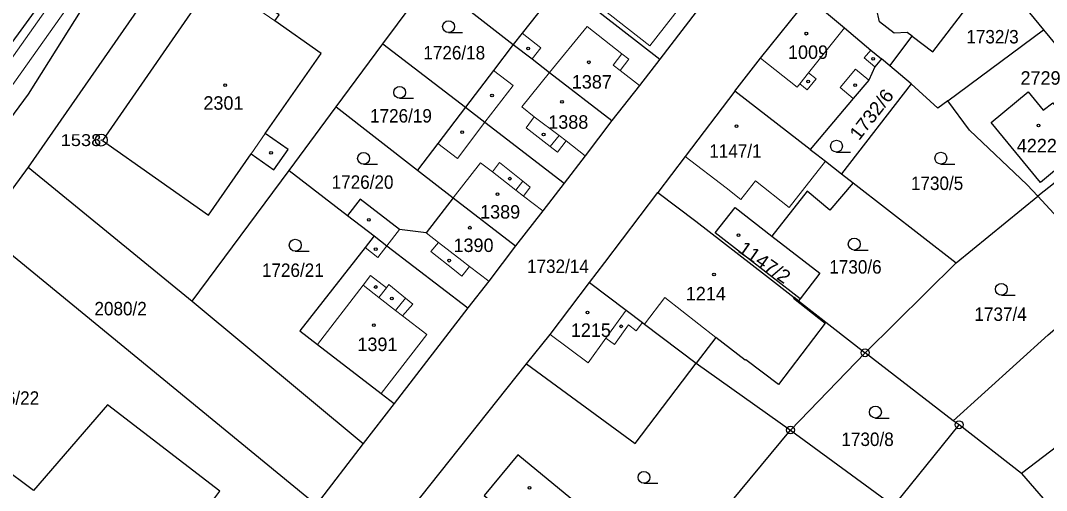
# Model space of a CAD drawing. Extents: x -679733 to -673243, y -1075091 to -1066557.
# Drawn here: x -676868.5 to -676738.9, y -1072047.5 to -1071988.2 of the extents above; entities that cross this region are included whole.
import ezdxf
from ezdxf.enums import TextEntityAlignment as Align

# ---------------------------------------------------------------- set-up
doc = ezdxf.new("R2010")
doc.units = 0
doc.header["$LTSCALE"] = 0.68
for name, color, linetype, lineweight in [('1', 7, 'Continuous', 25), ('13', 7, 'Continuous', 13), ('3', 7, 'Continuous', 25), ('4', 7, 'Continuous', 13), ('5', 7, 'Continuous', 25), ('8', 7, 'Continuous', 25)]:
    doc.layers.add(name, color=color, linetype=linetype, lineweight=lineweight)
doc.layers.add('2', color=7, linetype='Continuous')

msp = doc.modelspace()

# ---------------------------------------------------------------- linework, layer by layer
at = {"layer": '1'}
for p, q in [((-676781.44, -1071984.81), (-676787.79, -1071993.08)), ((-676751.4, -1071998.35), (-676739.31, -1071989.39)), ((-676822.76, -1071991.15), (-676812.34, -1071999.15)), ((-676758.72, -1071993.92), (-676755.92, -1071990.16)), ((-676758.72, -1071993.92), (-676759.77, -1071993.04)), ((-676756.04, -1071996.17), (-676758.72, -1071993.92)), ((-676768.79, -1072004.47), (-676778.32, -1071997.1)), ((-676828.66, -1071999.1), (-676818.39, -1072007.09)), ((-676867.57, -1072006.72), (-676873.46, -1072014.72)), ((-676834.61, -1072007.14), (-676827.22, -1072012.82)), ((-676770.27, -1072023.61), (-676770.8, -1072023.16)), ((-676846.84, -1072023.63), (-676825.25, -1072041.63)), ((-676780.7, -1072028.21), (-676783.18, -1072031.48)), ((-676788.19, -1072060.27), (-676771.27, -1072039.91)), ((-676742.1, -1072045.41), (-676749.98, -1072039.25)), ((-676825.25, -1072041.63), (-676831.2, -1072049.36))]:
    msp.add_line(p, q, dxfattribs=at)
for points in [[(-676877.7, -1072011.25), (-676867.53, -1071997.48), (-676846.24, -1071963.65), (-676832.86, -1071945.18), (-676835.58, -1071943.24)], [(-676755.08, -1071970.22), (-676739.31, -1071989.39), (-676729.1, -1072001.75)], [(-676799.59, -1071972.15), (-676794.43, -1071976.75), (-676792.16, -1071978.69), (-676797.19, -1071985), (-676797.54, -1071985.46), (-676787.79, -1071993.08)], [(-676810.85, -1071975.09), (-676816.75, -1071983.04), (-676806.29, -1071991.21)], [(-676755.92, -1071990.16), (-676756.52, -1071989.71), (-676758.19, -1071989.79), (-676760.03, -1071988.38), (-676760.4, -1071986.68), (-676763.15, -1071984.54), (-676759.03, -1071979.17), (-676758.17, -1071979.84), (-676755.38, -1071976.37)], [(-676755.92, -1071990.16), (-676753.28, -1071992.14), (-676749.11, -1071986.72), (-676750.24, -1071985.85), (-676748.39, -1071983.45), (-676749.65, -1071982.48), (-676748.9, -1071981.5), (-676755.38, -1071976.37)], [(-676861.04, -1071979.15), (-676874.99, -1071998.27), (-676877.55, -1071998.21), (-676898.24, -1071983.39)], [(-676800.14, -1071983.43), (-676805.18, -1071989.78), (-676806.29, -1071991.21)], [(-676778.32, -1071997.1), (-676775.07, -1071992.96), (-676768.97, -1071985.33)], [(-676768.97, -1071985.33), (-676764.44, -1071989.13), (-676761.11, -1071991.92), (-676759.77, -1071993.04)], [(-676806.29, -1071991.21), (-676808.8, -1071994.5), (-676812.34, -1071999.15)], [(-676806.29, -1071991.21), (-676803.92, -1071993.05), (-676801.71, -1071994.78), (-676793.86, -1072000.82)], [(-676787.79, -1071993.08), (-676790.34, -1071996.39), (-676793.86, -1072000.82)], [(-676759.77, -1071993.04), (-676760.61, -1071994.04), (-676761.39, -1071995.72), (-676763.36, -1071998.05), (-676768.79, -1072004.47)], [(-676751.4, -1071998.35), (-676752.65, -1071999.28), (-676756.04, -1071996.17), (-676764.83, -1072007.54)], [(-676778.32, -1071997.1), (-676784.6, -1072005.38), (-676788.04, -1072009.92)], [(-676740.04, -1072010.38), (-676741.36, -1072008.95), (-676748.65, -1072002.06), (-676751.4, -1071998.35)], [(-676812.34, -1071999.15), (-676815.82, -1072003.72), (-676818.39, -1072007.09), (-676813.89, -1072010.6), (-676806.03, -1072016.65)], [(-676812.34, -1071999.15), (-676809.88, -1072001.04), (-676799.86, -1072008.74)], [(-676793.86, -1072000.82), (-676797.19, -1072005.27), (-676799.86, -1072008.74)], [(-676729.1, -1072001.75), (-676740.04, -1072010.38), (-676730.44, -1072020.78)], [(-676768.79, -1072004.47), (-676767.93, -1072005.12), (-676766.84, -1072005.97), (-676764.83, -1072007.54)], [(-676764.83, -1072007.54), (-676763.36, -1072008.68), (-676750.34, -1072018.81), (-676740.04, -1072010.38)], [(-676799.86, -1072008.74), (-676802.55, -1072012.25), (-676806.03, -1072016.65)], [(-676763.36, -1072008.68), (-676766.3, -1072012.15), (-676769.17, -1072009.75), (-676773.62, -1072015.41)], [(-676813.89, -1072010.6), (-676817.31, -1072015.01), (-676820.66, -1072014.57), (-676825.63, -1072010.75), (-676827.22, -1072012.82), (-676823.88, -1072015.38)], [(-676796.65, -1072021.29), (-676794.71, -1072018.75), (-676788.04, -1072009.92)], [(-676788.04, -1072009.92), (-676783.22, -1072013.53), (-676774.45, -1072020.36), (-676770.8, -1072023.16)], [(-676770.06, -1072023.34), (-676780.79, -1072015.01), (-676778.26, -1072011.79), (-676773.62, -1072015.41)], [(-676831.2, -1072049.36), (-676873.46, -1072014.72), (-676900.33, -1072051.15), (-676884, -1072064.55)], [(-676823.88, -1072015.38), (-676825.01, -1072016.85), (-676833.24, -1072027.4), (-676831.02, -1072029.11), (-676822.97, -1072035.3), (-676821.34, -1072036.55)], [(-676823.88, -1072015.38), (-676822.25, -1072016.63), (-676812.03, -1072024.48)], [(-676773.62, -1072015.41), (-676767.56, -1072020.12), (-676770.06, -1072023.34), (-676770.27, -1072023.61), (-676761.85, -1072030.15), (-676750.34, -1072018.81)], [(-676806.03, -1072016.65), (-676809.38, -1072021.13), (-676812.03, -1072024.48), (-676821.34, -1072036.55), (-676825.25, -1072041.63)], [(-676804.61, -1072031.56), (-676801.63, -1072027.84), (-676796.65, -1072021.29)], [(-676796.65, -1072021.29), (-676792.05, -1072024.77), (-676789.98, -1072026.34), (-676789.71, -1072026.56), (-676783.18, -1072031.48)], [(-676770.8, -1072023.16), (-676770.89, -1072023.28), (-676766.91, -1072026.43), (-676772.81, -1072034.16), (-676776.93, -1072031.03), (-676777, -1072031.11), (-676780.7, -1072028.21)], [(-676750.71, -1072038.76), (-676738.73, -1072027.91), (-676732.59, -1072022.63)], [(-676783.18, -1072031.48), (-676771.27, -1072039.91), (-676758.23, -1072049.49), (-676749.98, -1072039.25), (-676750.71, -1072038.76), (-676761.85, -1072030.15)], [(-676723.01, -1072030.53), (-676725.67, -1072032.89), (-676742.1, -1072045.41), (-676735.26, -1072053.27)], [(-676821.06, -1072052.26), (-676817.98, -1072048.36), (-676804.61, -1072031.56)], [(-676804.61, -1072031.56), (-676790.88, -1072041.6), (-676783.18, -1072031.48)], [(-676868.02, -1072077.66), (-676867.08, -1072076.45), (-676872.09, -1072072.31), (-676868.03, -1072066.91), (-676866.12, -1072068.42), (-676863.83, -1072065.54), (-676867.87, -1072061.91), (-676862.44, -1072054.78), (-676858.43, -1072057.77), (-676851.76, -1072049.4), (-676847.29, -1072052.86), (-676843.34, -1072047.64), (-676857.56, -1072036.75), (-676866.88, -1072047.56), (-676883.62, -1072035.08), (-676891.33, -1072045.54), (-676877.52, -1072055.87), (-676884, -1072064.55)]]:
    msp.add_lwpolyline(points, dxfattribs=at)
for points in [[(-676817.34, -1071983.82), (-676840.48, -1071967.73), (-676867.57, -1072006.72), (-676846.84, -1072023.63), (-676834.61, -1072007.14), (-676828.66, -1071999.1), (-676822.76, -1071991.15)], [(-676858.18, -1072003.33), (-676844.79, -1072012.78), (-676839.41, -1072005.05), (-676836.53, -1072007.05), (-676834.73, -1072004.47), (-676837.61, -1072002.46), (-676830.57, -1071992.35), (-676836.42, -1071988.25), (-676835.88, -1071987.47), (-676840.11, -1071984.51), (-676840.65, -1071985.29), (-676844.06, -1071982.91)], [(-676741.24, -1071997.2), (-676739.34, -1071999.5), (-676738.15, -1071998.57), (-676733.88, -1072003.8), (-676739.69, -1072008.64), (-676745.91, -1072001.08)], [(-676809.96, -1072048.2), (-676802.55, -1072054.31), (-676798.29, -1072049.14), (-676805.7, -1072043.03)]]:
    msp.add_lwpolyline(points, close=True, dxfattribs=at)
at = {"layer": '13'}
for points in [[(-676830.25, -1071914.61), (-676823.2, -1071919.56), (-676820.15, -1071921.61), (-676819.21, -1071922.25), (-676825.98, -1071931.55), (-676826.54, -1071932.47), (-676827.6, -1071931.8), (-676828.81, -1071933.45), (-676827.78, -1071934.1), (-676830.52, -1071937.96), (-676830.69, -1071938.32), (-676834.69, -1071943.87), (-676836.62, -1071946.55), (-676846.7, -1071960.91), (-676847.82, -1071960.26), (-676848.79, -1071961.62), (-676849.01, -1071961.93), (-676847.91, -1071962.57), (-676852.45, -1071968.83), (-676853.39, -1071968.21), (-676854.56, -1071969.88), (-676853.75, -1071970.41), (-676871.5, -1071995.5)], [(-676869.8, -1071996.68), (-676852.11, -1071971.67), (-676851.41, -1071970.9), (-676846.71, -1071964.4), (-676846.24, -1071963.65), (-676841.87, -1071957.62), (-676834.94, -1071947.75), (-676833.01, -1071945.07), (-676829.5, -1071940.2), (-676824.4, -1071944.65), (-676819.97, -1071948.63), (-676817.06, -1071951.36), (-676816.06, -1071952.11), (-676816.17, -1071952.23), (-676814.64, -1071953.59)]]:
    msp.add_lwpolyline(points, dxfattribs=at)
at = {"layer": '3'}
for p, q in [((-676814.463, -1071989.72), (-676812.713, -1071989.72)), ((-676820.643, -1071998.02), (-676818.893, -1071998.02)), ((-676765.463, -1072004.81), (-676763.713, -1072004.81)), ((-676825.203, -1072006.35), (-676823.453, -1072006.35)), ((-676752.283, -1072006.33), (-676750.533, -1072006.33)), ((-676833.833, -1072017.32), (-676832.083, -1072017.32)), ((-676763.223, -1072017.18), (-676761.473, -1072017.18)), ((-676744.643, -1072022.89), (-676742.893, -1072022.89)), ((-676760.543, -1072038.4), (-676758.793, -1072038.4)), ((-676789.783, -1072046.64), (-676788.033, -1072046.64))]:
    msp.add_line(p, q, dxfattribs=at)
for centre in [(-676814.4629, -1071988.9698), (-676820.6429, -1071997.2698), (-676765.4629, -1072004.0598), (-676825.2029, -1072005.5998), (-676752.2829, -1072005.5798), (-676763.2229, -1072016.4298), (-676833.8329, -1072016.5698), (-676744.6429, -1072022.1398), (-676760.5429, -1072037.6498), (-676789.7829, -1072045.8898)]:
    msp.add_circle(centre, 0.75, dxfattribs=at)
at = {"layer": '4'}
for p, q in [((-676840.65, -1071985.29), (-676836.42, -1071988.25)), ((-676797.19, -1071985), (-676789.04, -1071991.38)), ((-676789.04, -1071991.38), (-676785.13, -1071986.37)), ((-676802.81, -1071991.63), (-676805.18, -1071989.78)), ((-676796.97, -1071988.94), (-676801.71, -1071994.78)), ((-676792.57, -1071992.41), (-676796.97, -1071988.94)), ((-676768.98, -1071994.8), (-676764.44, -1071989.13)), ((-676803.92, -1071993.05), (-676802.81, -1071991.63)), ((-676792.57, -1071992.41), (-676793.67, -1071993.84)), ((-676791.7, -1071993.09), (-676792.57, -1071992.41)), ((-676761.95, -1071992.91), (-676761.11, -1071991.92)), ((-676792.79, -1071994.51), (-676791.7, -1071993.09)), ((-676775.07, -1071992.96), (-676770.42, -1071996.6)), ((-676760.61, -1071994.04), (-676761.95, -1071992.91)), ((-676806.31, -1071996.39), (-676808.8, -1071994.5)), ((-676801.71, -1071994.78), (-676805.21, -1071999.09)), ((-676793.67, -1071993.84), (-676792.79, -1071994.51)), ((-676790.34, -1071996.39), (-676792.79, -1071994.51)), ((-676768.98, -1071994.8), (-676770.09, -1071996.19)), ((-676768.04, -1071995.55), (-676768.98, -1071994.8)), ((-676765.02, -1071996.65), (-676763.05, -1071994.32)), ((-676763.05, -1071994.32), (-676761.39, -1071995.72)), ((-676770.42, -1071996.6), (-676770.09, -1071996.19)), ((-676770.09, -1071996.19), (-676769.15, -1071996.94)), ((-676769.15, -1071996.94), (-676768.04, -1071995.55)), ((-676809.88, -1072001.04), (-676806.31, -1071996.39)), ((-676763.36, -1071998.05), (-676765.02, -1071996.65)), ((-676805.21, -1071999.09), (-676803.64, -1072000.36)), ((-676813.34, -1072005.62), (-676809.88, -1072001.04)), ((-676803.64, -1072000.36), (-676804.65, -1072001.76)), ((-676800.5, -1072002.72), (-676803.64, -1072000.36)), ((-676839.41, -1072005.05), (-676837.61, -1072002.46)), ((-676804.65, -1072001.76), (-676801.64, -1072004.11)), ((-676800.5, -1072002.72), (-676801.64, -1072004.11)), ((-676799.63, -1072003.4), (-676800.5, -1072002.72)), ((-676815.82, -1072003.72), (-676813.34, -1072005.62)), ((-676801.64, -1072004.11), (-676800.72, -1072004.82)), ((-676800.72, -1072004.82), (-676799.63, -1072003.4)), ((-676799.63, -1072003.4), (-676797.19, -1072005.27)), ((-676784.6, -1072005.38), (-676779.39, -1072009.32)), ((-676813.89, -1072010.6), (-676810.43, -1072006.15)), ((-676810.43, -1072006.15), (-676808.93, -1072007.32)), ((-676808.93, -1072007.32), (-676808.01, -1072006.13)), ((-676808.01, -1072006.13), (-676805.09, -1072008.49)), ((-676771.44, -1072011.82), (-676766.84, -1072005.97)), ((-676805.95, -1072009.64), (-676808.93, -1072007.32)), ((-676805.95, -1072009.64), (-676805.09, -1072008.49)), ((-676805.09, -1072008.49), (-676804.14, -1072009.26)), ((-676804.14, -1072009.26), (-676804.99, -1072010.37)), ((-676777.54, -1072010.78), (-676775.71, -1072008.46)), ((-676775.71, -1072008.46), (-676771.44, -1072011.82)), ((-676804.99, -1072010.37), (-676805.95, -1072009.64)), ((-676804.99, -1072010.37), (-676802.55, -1072012.25)), ((-676779.39, -1072009.32), (-676777.54, -1072010.78)), ((-676822.25, -1072016.63), (-676820.66, -1072014.57)), ((-676817.31, -1072015.01), (-676815.73, -1072016.23)), ((-676825.01, -1072016.85), (-676823.38, -1072018.11)), ((-676823.38, -1072018.11), (-676822.25, -1072016.63)), ((-676815.73, -1072016.23), (-676816.71, -1072017.36)), ((-676812.78, -1072018.52), (-676815.73, -1072016.23)), ((-676816.71, -1072017.36), (-676813.72, -1072019.74)), ((-676811.83, -1072019.26), (-676812.78, -1072018.52)), ((-676812.77, -1072020.49), (-676811.83, -1072019.26)), ((-676811.83, -1072019.26), (-676809.38, -1072021.13)), ((-676825.26, -1072021.62), (-676824.32, -1072020.4)), ((-676824.32, -1072020.4), (-676822.32, -1072021.94)), ((-676813.72, -1072019.74), (-676812.77, -1072020.49)), ((-676831.02, -1072029.11), (-676825.26, -1072021.62)), ((-676823.26, -1072023.16), (-676825.26, -1072021.62)), ((-676822.32, -1072021.94), (-676823.26, -1072023.16)), ((-676822.32, -1072021.94), (-676822.02, -1072021.55)), ((-676822.02, -1072021.55), (-676819.92, -1072023.25)), ((-676821.16, -1072024.83), (-676823.26, -1072023.16)), ((-676821.16, -1072024.83), (-676819.92, -1072023.25)), ((-676787.13, -1072023.17), (-676789.71, -1072026.56)), ((-676780.7, -1072028.21), (-676787.13, -1072023.17)), ((-676820.29, -1072025.5), (-676821.16, -1072024.83)), ((-676792.05, -1072024.77), (-676794.6, -1072028.33)), ((-676820.29, -1072025.5), (-676817.23, -1072027.85)), ((-676793.51, -1072029.11), (-676791.75, -1072026.62)), ((-676791.75, -1072026.62), (-676790.76, -1072027.37)), ((-676790.76, -1072027.37), (-676789.98, -1072026.34)), ((-676817.23, -1072027.85), (-676822.97, -1072035.3)), ((-676801.63, -1072027.84), (-676796.82, -1072031.42)), ((-676796.82, -1072031.42), (-676794.6, -1072028.33)), ((-676794.6, -1072028.33), (-676793.51, -1072029.11)), ((-676771.27, -1072039.91), (-676761.85, -1072030.15))]:
    msp.add_line(p, q, dxfattribs=at)
msp.add_lwpolyline([(-676819.92, -1072023.25), (-676818.99, -1072024.01), (-676820.29, -1072025.5)], dxfattribs=at)
at = {"layer": '5'}
for centre in [(-676769.2768, -1071989.8492), (-676804.4168, -1071991.7392), (-676796.7368, -1071993.4692), (-676760.8368, -1071993.0392), (-676842.6868, -1071996.3592), (-676769.0368, -1071995.8892), (-676763.1168, -1071996.3492), (-676808.9768, -1071997.6692), (-676800.1368, -1071998.4692), (-676778.1068, -1072001.5392), (-676739.9468, -1072001.4492), (-676812.7368, -1072002.2992), (-676802.4568, -1072002.5892), (-676836.8868, -1072004.8992), (-676806.7268, -1072008.1692), (-676808.2768, -1072010.1192), (-676824.5368, -1072013.3792), (-676811.7668, -1072014.3592), (-676777.8468, -1072015.3092), (-676823.6668, -1072017.0692), (-676814.3968, -1072018.5192), (-676780.9368, -1072020.2692), (-676823.6668, -1072021.8492), (-676821.6368, -1072023.2992), (-676796.9068, -1072025.0592), (-676823.9168, -1072026.6792), (-676792.6768, -1072026.8192), (-676804.2368, -1072047.2192)]:
    msp.add_circle(centre, 0.175, dxfattribs=at)
at = {"layer": '8'}
for centre, radius in [((-676858.33, -1072003.2998), 0.75), ((-676858.33, -1072003.2998), 0.03), ((-676761.85, -1072030.1499), 0.5), ((-676761.85, -1072030.1499), 0.0303), ((-676749.98, -1072039.2499), 0.5), ((-676771.27, -1072039.9099), 0.5), ((-676771.27, -1072039.9099), 0.0303), ((-676749.98, -1072039.2499), 0.0303)]:
    msp.add_circle(centre, radius, dxfattribs=at)

# ---------------------------------------------------------------- texts
at = {"layer": '2', "width": 0.95}
for s, p in [('1732/3', (-676749.06, -1071991.09)), ('1726/18', (-676817.65, -1071993.11)), ('1726/19', (-676824.38, -1072001.08)), ('1726/20', (-676829.23, -1072009.45)), ('1730/5', (-676756.06, -1072009.6)), ('1732/14', (-676804.55, -1072020.08)), ('1730/6', (-676766.37, -1072020.16)), ('1726/21', (-676838.04, -1072020.58)), ('2080/2', (-676859.19, -1072025.43)), ('1737/4', (-676748.04, -1072026.13)), ('1726/22', (-676873.98, -1072036.72)), ('1730/8', (-676764.84, -1072041.93))]:
    msp.add_text(s, height=1.7, dxfattribs=at).set_placement(p)
at = {"layer": '2'}
for s, p in [('1009', (-676771.59, -1071993.04)), ('1387', (-676798.9, -1071996.79)), ('2301', (-676845.43, -1071999.46)), ('1388', (-676801.87, -1072001.86)), ('1389', (-676810.48, -1072013.21)), ('1390', (-676813.84, -1072017.43)), ('1214', (-676784.5, -1072023.54)), ('1215', (-676799.02, -1072028.15)), ('1391', (-676825.98, -1072029.94))]:
    msp.add_text(s, height=1.7, dxfattribs=at).set_placement(p)
for s, p in [('2729', (-676739.69, -1071996.3)), ('4222', (-676740.16, -1072004.84))]:
    msp.add_text(s, height=1.7, dxfattribs=at).set_placement(p, align=Align.CENTER)
at = {"layer": '2', "width": 1.05}
msp.add_text('1732/6', height=1.7, rotation=52, dxfattribs=at).set_placement((-676762.62, -1072003.443))
at = {"layer": '2', "width": 0.95}
msp.add_text('1147/1', height=1.7, dxfattribs=at).set_placement((-676778.229, -1072005.529), align=Align.CENTER)
at = {"layer": '2', "width": 1.05}
msp.add_text('1147/2', height=1.7, rotation=325, dxfattribs=at).set_placement((-676775.0325, -1072019.4334), align=Align.CENTER)
at = {"layer": '8', "width": 1.15}
msp.add_text('1538', height=1.5, dxfattribs=at).set_placement((-676858.329, -1072004.05), align=Align.RIGHT)

doc.saveas('drawing.dxf')
